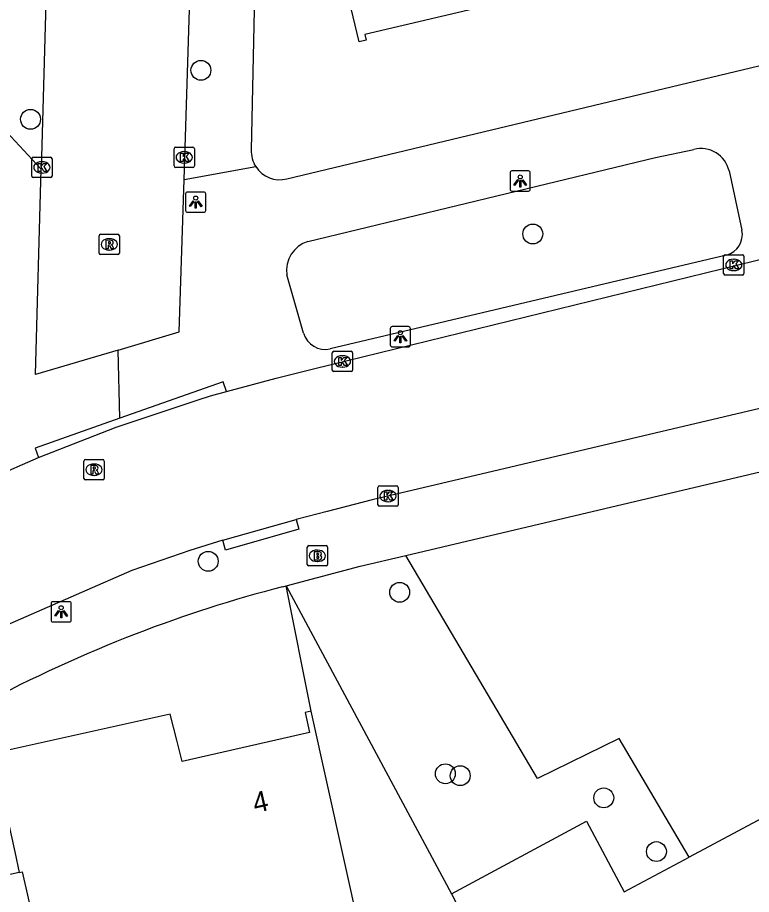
# Model space of a CAD drawing. Extents: x 162026 to 163499, y 387297 to 388169.
# Drawn here: x 162958.12 to 162994.22, y 387577.55 to 387620.71 of the extents above; entities that cross this region are included whole.
import ezdxf

# ---------------------------------------------------------------- set-up
doc = ezdxf.new("R2010")
doc.units = 0
for name, color, linetype in [('IMGEO_Boom', 7, 'Continuous'), ('IMGEO_Brandkraan', 7, 'Continuous'), ('IMGEO_Groenvoorziening', 7, 'Continuous'), ('IMGEO_Kolk', 7, 'Continuous'), ('IMGEO_Lichtpunt', 7, 'Continuous'), ('IMGEO_Loofbos', 7, 'Continuous'), ('IMGEO_Pand', 7, 'Continuous'), ('IMGEO_Pand_nummerreeks', 7, 'Continuous'), ('IMGEO_Rijbaan_lokaal_open', 7, 'Continuous'), ('IMGEO_Rioolput', 7, 'Continuous'), ('IMGEO_Voetpad_open', 7, 'Continuous')]:
    doc.layers.add(name, color=color, linetype=linetype)

msp = doc.modelspace()

# ---------------------------------------------------------------- linework, layer by layer
at = {"layer": 'IMGEO_Boom'}
for centre in [(162967.136, 387618.112), (162958.753, 387615.7), (162983.464, 387610.056), (162967.495, 387593.945), (162976.913, 387592.419), (162979.162, 387583.485), (162979.893, 387583.392), (162986.954, 387582.299), (162989.545, 387579.655)]:
    msp.add_circle(centre, 0.489, dxfattribs=at)
at = {"layer": 'IMGEO_Brandkraan'}
for p, q in [((162972.365, 387593.788), (162972.365, 387594.64)), ((162972.44, 387594.714), (162973.292, 387594.714)), ((162972.853, 387594.494), (162972.878, 387594.494)), ((162973.366, 387594.64), (162973.366, 387593.788)), ((162973.292, 387593.714), (162972.44, 387593.714)), ((162972.876, 387593.934), (162972.851, 387593.934))]:
    msp.add_line(p, q, dxfattribs=at)
for points in [[(162972.365, 387593.788), (162972.365, 387594.64)], [(162972.44, 387594.714), (162973.292, 387594.714)], [(162973.366, 387594.64), (162973.366, 387593.788)], [(162972.713, 387594.414), (162972.713, 387594.014), (162972.926, 387594.014)], [(162972.944, 387594.414), (162972.713, 387594.414)], [(162972.892, 387594.333), (162972.838, 387594.333), (162972.838, 387594.257)], [(162972.838, 387594.257), (162972.891, 387594.257)], [(162972.9, 387594.181), (162972.838, 387594.181), (162972.838, 387594.1)], [(162972.838, 387594.1), (162972.9, 387594.1)], [(162973.292, 387593.714), (162972.44, 387593.714)]]:
    msp.add_lwpolyline(points, dxfattribs=at)
for centre, radius, start, end in [((162972.442, 387594.638), 0.0765, 91.552, 178.448), ((162972.442, 387594.638), 0.0765, 91.552, 178.448), ((162973.29, 387594.638), 0.0765, 1.552, 88.448), ((162973.29, 387594.638), 0.0765, 1.552, 88.448), ((162972.893, 387594.295), 0.0379, 267.8285, 90.9355), ((162972.901, 387594.14), 0.0404, 269.8759, 90.5077), ((162972.948, 387594.269), 0.145, 59.4692, 91.5367), ((162972.973, 387594.316), 0.0922, 285.5137, 58.1501), ((162972.978, 387594.124), 0.105, 301.3115, 78.989), ((162972.442, 387593.79), 0.0765, 181.552, 268.448), ((162972.442, 387593.79), 0.0765, 181.552, 268.448), ((162972.932, 387594.265), 0.251, 268.6676, 293.5347), ((162973.29, 387593.79), 0.0765, 271.552, 358.448), ((162973.29, 387593.79), 0.0765, 271.552, 358.448)]:
    msp.add_arc(centre, radius, start, end, dxfattribs=at)
for centre, major_axis, ratio, start_param, end_param in [((162972.852, 387594.214), (-0.387, 0.002), 0.722429, 4.712389, 7.853982), ((162972.877, 387594.214), (-0.39, 0.002), 0.717154, 1.570796, 4.712389)]:
    msp.add_ellipse(centre, major_axis=major_axis, ratio=ratio, start_param=start_param, end_param=end_param, dxfattribs=at)
at = {"layer": 'IMGEO_Groenvoorziening'}
msp.add_lwpolyline([(162991.152, 387579.38), (162987.71, 387585.224), (162983.701, 387583.252), (162977.218, 387594.228)], dxfattribs=at)
at = {"layer": 'IMGEO_Kolk'}
for p, q in [((162965.813, 387613.403), (162965.813, 387614.255)), ((162965.888, 387614.329), (162966.74, 387614.329)), ((162966.301, 387614.109), (162966.326, 387614.109)), ((162966.814, 387614.255), (162966.814, 387613.403)), ((162958.811, 387612.906), (162958.811, 387613.758)), ((162958.886, 387613.832), (162959.738, 387613.832)), ((162959.299, 387613.612), (162959.324, 387613.612)), ((162959.812, 387613.758), (162959.812, 387612.906)), ((162966.324, 387613.549), (162966.299, 387613.549)), ((162959.322, 387613.052), (162959.297, 387613.052)), ((162966.74, 387613.329), (162965.888, 387613.329)), ((162959.738, 387612.832), (162958.886, 387612.832)), ((162992.852, 387608.107), (162992.852, 387608.959)), ((162992.927, 387609.033), (162993.779, 387609.033)), ((162993.34, 387608.813), (162993.365, 387608.813)), ((162993.853, 387608.959), (162993.853, 387608.107)), ((162993.779, 387608.033), (162992.927, 387608.033)), ((162993.363, 387608.253), (162993.338, 387608.253)), ((162973.599, 387603.356), (162973.599, 387604.208)), ((162973.674, 387604.282), (162974.526, 387604.282)), ((162974.087, 387604.062), (162974.112, 387604.062)), ((162974.6, 387604.208), (162974.6, 387603.356)), ((162974.526, 387603.282), (162973.674, 387603.282)), ((162974.11, 387603.502), (162974.085, 387603.502)), ((162975.843, 387596.731), (162975.843, 387597.583)), ((162975.918, 387597.657), (162976.77, 387597.657)), ((162976.844, 387597.583), (162976.844, 387596.731)), ((162976.331, 387597.437), (162976.356, 387597.437)), ((162976.77, 387596.657), (162975.918, 387596.657)), ((162976.354, 387596.877), (162976.329, 387596.877))]:
    msp.add_line(p, q, dxfattribs=at)
for points in [[(162965.813, 387613.403), (162965.813, 387614.255)], [(162965.888, 387614.329), (162966.74, 387614.329)], [(162966.134, 387614.029), (162966.257, 387614.029), (162966.257, 387613.878), (162966.387, 387614.029), (162966.551, 387614.029), (162966.405, 387613.878), (162966.558, 387613.629), (162966.406, 387613.629), (162966.321, 387613.793), (162966.257, 387613.726), (162966.257, 387613.629), (162966.134, 387613.629), (162966.134, 387614.029)], [(162966.814, 387614.255), (162966.814, 387613.403)], [(162958.811, 387612.906), (162958.811, 387613.758)], [(162958.886, 387613.832), (162959.738, 387613.832)], [(162959.132, 387613.532), (162959.255, 387613.532), (162959.255, 387613.381), (162959.385, 387613.532), (162959.549, 387613.532), (162959.403, 387613.381), (162959.556, 387613.132), (162959.404, 387613.132), (162959.319, 387613.296), (162959.255, 387613.229), (162959.255, 387613.132), (162959.132, 387613.132), (162959.132, 387613.532)], [(162959.812, 387613.758), (162959.812, 387612.906)], [(162966.74, 387613.329), (162965.888, 387613.329)], [(162959.738, 387612.832), (162958.886, 387612.832)], [(162992.852, 387608.107), (162992.852, 387608.959)], [(162992.927, 387609.033), (162993.779, 387609.033)], [(162993.173, 387608.733), (162993.296, 387608.733), (162993.296, 387608.582), (162993.426, 387608.733), (162993.59, 387608.733), (162993.444, 387608.582), (162993.597, 387608.333), (162993.445, 387608.333), (162993.36, 387608.497), (162993.296, 387608.43), (162993.296, 387608.333), (162993.173, 387608.333), (162993.173, 387608.733)], [(162993.853, 387608.959), (162993.853, 387608.107)], [(162993.779, 387608.033), (162992.927, 387608.033)], [(162973.599, 387603.356), (162973.599, 387604.208)], [(162973.674, 387604.282), (162974.526, 387604.282)], [(162973.92, 387603.982), (162974.043, 387603.982), (162974.043, 387603.831), (162974.173, 387603.982), (162974.337, 387603.982), (162974.191, 387603.831), (162974.344, 387603.582), (162974.192, 387603.582), (162974.107, 387603.746), (162974.043, 387603.679), (162974.043, 387603.582), (162973.92, 387603.582), (162973.92, 387603.982)], [(162974.6, 387604.208), (162974.6, 387603.356)], [(162974.526, 387603.282), (162973.674, 387603.282)], [(162975.843, 387596.731), (162975.843, 387597.583)], [(162975.918, 387597.657), (162976.77, 387597.657)], [(162976.844, 387597.583), (162976.844, 387596.731)], [(162976.164, 387597.357), (162976.287, 387597.357), (162976.287, 387597.206), (162976.417, 387597.357), (162976.581, 387597.357), (162976.435, 387597.206), (162976.588, 387596.957), (162976.436, 387596.957), (162976.351, 387597.121), (162976.287, 387597.054), (162976.287, 387596.957), (162976.164, 387596.957), (162976.164, 387597.357)], [(162976.77, 387596.657), (162975.918, 387596.657)]]:
    msp.add_lwpolyline(points, dxfattribs=at)
for centre, start, end in [((162965.89, 387614.253), 91.552, 178.448), ((162965.89, 387614.253), 91.552, 178.448), ((162966.738, 387614.253), 1.552, 88.448), ((162966.738, 387614.253), 1.552, 88.448), ((162958.888, 387613.756), 91.552, 178.448), ((162958.888, 387613.756), 91.552, 178.448), ((162959.736, 387613.756), 1.552, 88.448), ((162959.736, 387613.756), 1.552, 88.448), ((162965.89, 387613.405), 181.552, 268.448), ((162965.89, 387613.405), 181.552, 268.448), ((162966.738, 387613.405), 271.552, 358.448), ((162966.738, 387613.405), 271.552, 358.448), ((162958.888, 387612.908), 181.552, 268.448), ((162958.888, 387612.908), 181.552, 268.448), ((162959.736, 387612.908), 271.552, 358.448), ((162959.736, 387612.908), 271.552, 358.448), ((162992.929, 387608.957), 91.552, 178.448), ((162992.929, 387608.957), 91.552, 178.448), ((162993.777, 387608.957), 1.552, 88.448), ((162993.777, 387608.957), 1.552, 88.448), ((162992.929, 387608.109), 181.552, 268.448), ((162992.929, 387608.109), 181.552, 268.448), ((162993.777, 387608.109), 271.552, 358.448), ((162993.777, 387608.109), 271.552, 358.448), ((162973.676, 387604.206), 91.552, 178.448), ((162973.676, 387604.206), 91.552, 178.448), ((162974.524, 387604.206), 1.552, 88.448), ((162974.524, 387604.206), 1.552, 88.448), ((162973.676, 387603.358), 181.552, 268.448), ((162973.676, 387603.358), 181.552, 268.448), ((162974.524, 387603.358), 271.552, 358.448), ((162974.524, 387603.358), 271.552, 358.448), ((162975.92, 387597.581), 91.552, 178.448), ((162975.92, 387597.581), 91.552, 178.448), ((162976.768, 387597.581), 1.552, 88.448), ((162976.768, 387597.581), 1.552, 88.448), ((162975.92, 387596.733), 181.552, 268.448), ((162975.92, 387596.733), 181.552, 268.448), ((162976.768, 387596.733), 271.552, 358.448), ((162976.768, 387596.733), 271.552, 358.448)]:
    msp.add_arc(centre, 0.0765, start, end, dxfattribs=at)
for centre, major_axis, ratio, start_param, end_param in [((162966.3, 387613.829), (-0.387, 0.002), 0.722429, 4.712389, 7.853982), ((162966.325, 387613.829), (-0.39, 0.002), 0.717154, 1.570796, 4.712389), ((162959.298, 387613.332), (-0.387, 0.002), 0.722429, 4.712389, 7.853982), ((162959.323, 387613.332), (-0.39, 0.002), 0.717154, 1.570796, 4.712389), ((162993.339, 387608.533), (-0.387, 0.002), 0.722429, 4.712389, 7.853982), ((162993.364, 387608.533), (-0.39, 0.002), 0.717154, 1.570796, 4.712389), ((162974.086, 387603.782), (-0.387, 0.002), 0.722429, 4.712389, 7.853982), ((162974.111, 387603.782), (-0.39, 0.002), 0.717154, 1.570796, 4.712389), ((162976.33, 387597.157), (-0.387, 0.002), 0.722429, 4.712389, 7.853982), ((162976.355, 387597.157), (-0.39, 0.002), 0.717154, 1.570796, 4.712389)]:
    msp.add_ellipse(centre, major_axis=major_axis, ratio=ratio, start_param=start_param, end_param=end_param, dxfattribs=at)
at = {"layer": 'IMGEO_Lichtpunt'}
for p, q in [((162982.345, 387613.066), (162982.345, 387612.259)), ((162982.345, 387613.066), (162982.345, 387612.259)), ((162983.247, 387613.161), (162982.439, 387613.161)), ((162983.247, 387613.161), (162982.439, 387613.161)), ((162983.341, 387612.259), (162983.341, 387613.066)), ((162983.341, 387612.259), (162983.341, 387613.066)), ((162966.38, 387612.027), (162966.38, 387611.22)), ((162966.38, 387612.027), (162966.38, 387611.22)), ((162967.282, 387612.122), (162966.474, 387612.122)), ((162967.282, 387612.122), (162966.474, 387612.122)), ((162967.376, 387611.22), (162967.376, 387612.027)), ((162967.376, 387611.22), (162967.376, 387612.027)), ((162982.439, 387612.165), (162983.247, 387612.165)), ((162982.439, 387612.165), (162983.247, 387612.165)), ((162966.474, 387611.126), (162967.282, 387611.126)), ((162966.474, 387611.126), (162967.282, 387611.126)), ((162976.449, 387605.4), (162976.449, 387604.593)), ((162976.449, 387605.4), (162976.449, 387604.593)), ((162977.351, 387605.495), (162976.543, 387605.495)), ((162977.351, 387605.495), (162976.543, 387605.495)), ((162977.445, 387604.593), (162977.445, 387605.4)), ((162977.445, 387604.593), (162977.445, 387605.4)), ((162976.543, 387604.499), (162977.351, 387604.499)), ((162976.543, 387604.499), (162977.351, 387604.499)), ((162960.665, 387591.957), (162959.857, 387591.957)), ((162960.665, 387591.957), (162959.857, 387591.957)), ((162959.763, 387591.862), (162959.763, 387591.055)), ((162959.763, 387591.862), (162959.763, 387591.055)), ((162960.759, 387591.055), (162960.759, 387591.862)), ((162960.759, 387591.055), (162960.759, 387591.862)), ((162959.857, 387590.961), (162960.665, 387590.961)), ((162959.857, 387590.961), (162960.665, 387590.961))]:
    msp.add_line(p, q, dxfattribs=at)
for points in [[(162982.719, 387612.73), (162982.758, 387612.702), (162982.57, 387612.44), (162982.532, 387612.467), (162982.719, 387612.73)], [(162982.821, 387612.682), (162982.868, 387612.682), (162982.868, 387612.36), (162982.821, 387612.36), (162982.821, 387612.682)], [(162982.931, 387612.702), (162982.969, 387612.729), (162983.156, 387612.467), (162983.117, 387612.439), (162982.931, 387612.702)], [(162966.754, 387611.691), (162966.793, 387611.663), (162966.605, 387611.401), (162966.567, 387611.428), (162966.754, 387611.691)], [(162966.856, 387611.643), (162966.903, 387611.643), (162966.903, 387611.321), (162966.856, 387611.321), (162966.856, 387611.643)], [(162966.966, 387611.663), (162967.004, 387611.69), (162967.191, 387611.428), (162967.152, 387611.4), (162966.966, 387611.663)], [(162976.823, 387605.064), (162976.862, 387605.036), (162976.674, 387604.774), (162976.636, 387604.801), (162976.823, 387605.064)], [(162976.925, 387605.016), (162976.972, 387605.016), (162976.972, 387604.694), (162976.925, 387604.694), (162976.925, 387605.016)], [(162977.035, 387605.036), (162977.073, 387605.063), (162977.26, 387604.801), (162977.221, 387604.773), (162977.035, 387605.036)], [(162960.137, 387591.526), (162960.176, 387591.498), (162959.988, 387591.236), (162959.95, 387591.263), (162960.137, 387591.526)], [(162960.239, 387591.478), (162960.286, 387591.478), (162960.286, 387591.156), (162960.239, 387591.156), (162960.239, 387591.478)], [(162960.349, 387591.498), (162960.387, 387591.525), (162960.574, 387591.263), (162960.535, 387591.235), (162960.349, 387591.498)]]:
    msp.add_lwpolyline(points, dxfattribs=at)
for centre in [(162982.844, 387612.864), (162966.879, 387611.825), (162976.948, 387605.198), (162960.262, 387591.66)]:
    msp.add_circle(centre, 0.0994, dxfattribs=at)
for centre, start, end in [((162982.439, 387613.066), 90, 180), ((162982.439, 387613.066), 90, 180), ((162983.247, 387613.066), 0, 90), ((162983.247, 387613.066), 0, 90), ((162982.439, 387612.259), 180, 270), ((162982.439, 387612.259), 180, 270), ((162983.247, 387612.259), 270, 0), ((162983.247, 387612.259), 270, 360), ((162966.474, 387612.027), 90, 180), ((162966.474, 387612.027), 90, 180), ((162967.282, 387612.027), 0, 90), ((162967.282, 387612.027), 0, 90), ((162966.474, 387611.22), 180, 270), ((162966.474, 387611.22), 180, 270), ((162967.282, 387611.22), 270, 0), ((162967.282, 387611.22), 270, 360), ((162976.543, 387605.4), 90, 180), ((162976.543, 387605.4), 90, 180), ((162977.351, 387605.4), 0, 90), ((162977.351, 387605.4), 0, 90), ((162976.543, 387604.593), 180, 270), ((162976.543, 387604.593), 180, 270), ((162977.351, 387604.593), 270, 0), ((162977.351, 387604.593), 270, 360), ((162959.857, 387591.862), 90, 180), ((162959.857, 387591.862), 90, 180), ((162960.665, 387591.862), 0, 90), ((162960.665, 387591.862), 0, 90), ((162959.857, 387591.055), 180, 270), ((162959.857, 387591.055), 180, 270), ((162960.665, 387591.055), 270, 0), ((162960.665, 387591.055), 270, 360)]:
    msp.add_arc(centre, 0.0946, start, end, dxfattribs=at)
at = {"layer": 'IMGEO_Loofbos'}
for points in [[(162971.326, 387592.737), (162979.472, 387577.568)], [(162972.568, 387586.564), (162971.326, 387592.737)]]:
    msp.add_lwpolyline(points, dxfattribs=at)
at = {"layer": 'IMGEO_Pand'}
for points in [[(162980.852, 387621.211), (162975.208, 387619.867), (162975.271, 387619.604), (162974.914, 387619.519), (162974.112, 387622.885), (162969.779, 387621.853)], [(162972.568, 387586.564), (162972.261, 387586.509), (162972.481, 387585.514), (162966.214, 387584.091), (162965.948, 387585.145), (162965.626, 387586.417), (162956.902, 387584.491), (162957.975, 387579.641), (162958.199, 387578.63)], [(162974.968, 387575.687), (162972.568, 387586.564)], [(162958.199, 387578.63), (162954.93, 387577.914), (162954.717, 387578.947), (162954.447, 387580.252), (162945.815, 387578.316), (162949.964, 387559.705), (162953.946, 387560.588), (162952.79, 387565.827), (162956.95, 387566.746), (162956.684, 387567.952), (162960.59, 387568.815)], [(162958.199, 387578.63), (162958.339, 387578.661), (162960.59, 387568.815)]]:
    msp.add_lwpolyline(points, dxfattribs=at)
at = {"layer": 'IMGEO_Rijbaan_lokaal_open'}
for points in [[(163084.55, 387622.71), (163000, 387602.721), (162975.567, 387596.973), (162973.349, 387596.403), (162971.823, 387596.007)], [(162968.391, 387602.305), (162970.84, 387602.963), (162972.68, 387603.425), (163000, 387610.111), (163048.502, 387621.606)], [(162959.149, 387599.05), (162962.966, 387600.543), (162967.046, 387601.902), (162967.614, 387602.082), (162968.391, 387602.305)], [(162936.637, 387588.391), (162945.836, 387592.871), (162951.709, 387595.737), (162956.89, 387598.067), (162959.149, 387599.05)], [(162968.21, 387594.978), (162971.823, 387596.007)], [(162968.21, 387594.978), (162966.584, 387594.472), (162963.744, 387593.494), (162956.286, 387590.244), (162940.354, 387582.537), (162939.707, 387582.249), (162939.599, 387582.189)]]:
    msp.add_lwpolyline(points, dxfattribs=at)
at = {"layer": 'IMGEO_Rioolput'}
for p, q in [((162962.202, 387610.044), (162963.054, 387610.044)), ((162962.127, 387609.118), (162962.127, 387609.97)), ((162962.615, 387609.824), (162962.64, 387609.824)), ((162963.128, 387609.97), (162963.128, 387609.118)), ((162962.638, 387609.264), (162962.613, 387609.264)), ((162963.054, 387609.044), (162962.202, 387609.044)), ((162961.379, 387598.028), (162961.379, 387598.88)), ((162961.454, 387598.954), (162962.306, 387598.954)), ((162962.38, 387598.88), (162962.38, 387598.028)), ((162961.867, 387598.734), (162961.892, 387598.734)), ((162962.306, 387597.954), (162961.454, 387597.954)), ((162961.89, 387598.174), (162961.865, 387598.174))]:
    msp.add_line(p, q, dxfattribs=at)
for points in [[(162962.202, 387610.044), (162963.054, 387610.044)], [(162962.127, 387609.118), (162962.127, 387609.97)], [(162962.716, 387609.742), (162962.464, 387609.744), (162962.464, 387609.344)], [(162962.642, 387609.663), (162962.588, 387609.663), (162962.588, 387609.582)], [(162963.128, 387609.97), (162963.128, 387609.118)], [(162962.464, 387609.344), (162962.588, 387609.344), (162962.588, 387609.506), (162962.599, 387609.506)], [(162962.588, 387609.582), (162962.64, 387609.582)], [(162962.646, 387609.477), (162962.717, 387609.344), (162962.857, 387609.344), (162962.792, 387609.47)], [(162963.054, 387609.044), (162962.202, 387609.044)], [(162961.379, 387598.028), (162961.379, 387598.88)], [(162961.454, 387598.954), (162962.306, 387598.954)], [(162962.38, 387598.88), (162962.38, 387598.028)], [(162961.968, 387598.652), (162961.716, 387598.654), (162961.716, 387598.254)], [(162961.716, 387598.254), (162961.84, 387598.254), (162961.84, 387598.416), (162961.851, 387598.416)], [(162961.894, 387598.573), (162961.84, 387598.573), (162961.84, 387598.492)], [(162961.84, 387598.492), (162961.892, 387598.492)], [(162961.898, 387598.387), (162961.969, 387598.254), (162962.109, 387598.254), (162962.044, 387598.38)], [(162962.306, 387597.954), (162961.454, 387597.954)]]:
    msp.add_lwpolyline(points, dxfattribs=at)
for centre, radius, start, end in [((162962.204, 387609.968), 0.0765, 91.552, 178.448), ((162962.204, 387609.968), 0.0765, 91.552, 178.448), ((162963.052, 387609.968), 0.0765, 1.552, 88.448), ((162963.052, 387609.968), 0.0765, 1.552, 88.448), ((162962.648, 387609.567), 0.0964, 77.0061, 93.1865), ((162962.662, 387609.624), 0.0378, 276.6634, 79.6772), ((162962.715, 387609.632), 0.109, 350.3612, 89.416), ((162962.713, 387609.632), 0.112, 277.5842, 350.9817), ((162962.598, 387609.453), 0.0533, 26.0293, 88.6989), ((162962.624, 387609.771), 0.19, 274.7715, 282.9687), ((162962.697, 387609.417), 0.108, 29.5134, 73.7905), ((162962.204, 387609.12), 0.0765, 181.552, 268.448), ((162962.204, 387609.12), 0.0765, 181.552, 268.448), ((162963.052, 387609.12), 0.0765, 271.552, 358.448), ((162963.052, 387609.12), 0.0765, 271.552, 358.448), ((162961.456, 387598.878), 0.0765, 91.552, 178.448), ((162961.456, 387598.878), 0.0765, 91.552, 178.448), ((162962.304, 387598.878), 0.0765, 1.552, 88.448), ((162962.304, 387598.878), 0.0765, 1.552, 88.448), ((162961.85, 387598.363), 0.0533, 26.0293, 88.6989), ((162961.876, 387598.681), 0.19, 274.7715, 282.9687), ((162961.9, 387598.477), 0.0964, 77.0061, 93.1865), ((162961.914, 387598.534), 0.0378, 276.6634, 79.6772), ((162961.967, 387598.542), 0.109, 350.3612, 89.416), ((162961.965, 387598.542), 0.112, 277.5842, 350.9817), ((162961.949, 387598.327), 0.108, 29.5134, 73.7905), ((162961.456, 387598.03), 0.0765, 181.552, 268.448), ((162961.456, 387598.03), 0.0765, 181.552, 268.448), ((162962.304, 387598.03), 0.0765, 271.552, 358.448), ((162962.304, 387598.03), 0.0765, 271.552, 358.448)]:
    msp.add_arc(centre, radius, start, end, dxfattribs=at)
for centre, major_axis, ratio, start_param, end_param in [((162962.614, 387609.544), (-0.387, 0.002), 0.722429, 4.712389, 7.853982), ((162962.639, 387609.544), (-0.39, 0.002), 0.717154, 1.570796, 4.712389), ((162961.866, 387598.454), (-0.387, 0.002), 0.722429, 4.712389, 7.853982), ((162961.891, 387598.454), (-0.39, 0.002), 0.717154, 1.570796, 4.712389)]:
    msp.add_ellipse(centre, major_axis=major_axis, ratio=ratio, start_param=start_param, end_param=end_param, dxfattribs=at)
at = {"layer": 'IMGEO_Voetpad_open'}
for points in [[(162961.522, 387693.617), (162959.276, 387613.243)], [(162966.307, 387612.731), (162967.032, 387635.81)], [(162971.37, 387612.772), (163000, 387619.628), (163023.347, 387625.219)], [(162969.779, 387621.853), (162969.614, 387614.193)], [(162959.276, 387613.243), (162956.482, 387616.236)], [(162972.404, 387609.681), (162989.499, 387613.814), (162991.391, 387614.216)], [(162963.058, 387604.345), (162958.994, 387603.145), (162959.276, 387613.243)], [(162966.307, 387612.731), (162969.833, 387613.372)], [(162993.12, 387613.166), (162993.75, 387610.239)], [(162963.058, 387604.345), (162966.071, 387605.235), (162966.307, 387612.731)], [(162992.993, 387609.018), (162973.492, 387604.402)], [(162972.187, 387605.172), (162971.363, 387608.042)], [(162977.218, 387594.228), (162979.926, 387594.864), (163000, 387599.604), (163021.616, 387604.708)], [(162963.154, 387600.99), (162963.058, 387604.345)], [(162968.391, 387602.305), (162968.223, 387602.775), (162963.154, 387600.99)], [(162963.154, 387600.99), (162958.981, 387599.52), (162959.149, 387599.05)], [(162971.823, 387596.007), (162971.959, 387595.527), (162968.346, 387594.498), (162968.21, 387594.978)], [(162971.326, 387592.737), (162972.872, 387593.155), (162974.968, 387593.7), (162977.218, 387594.228)], [(162971.158, 387592.692), (162971.326, 387592.737)], [(162997.383, 387582.715), (162991.152, 387579.38)], [(162979.472, 387577.568), (162986.098, 387581.154), (162987.952, 387577.667), (162991.152, 387579.38)], [(162979.472, 387577.568), (162981.345, 387573.956)]]:
    msp.add_lwpolyline(points, dxfattribs=at)
for centre, radius, start, end in [((162971.021, 387614.129), 1.408, 177.3788, 212.4927), ((162991.743, 387612.848), 1.413, 13.0172, 104.4432), ((162971.014, 387614.128), 1.402, 212.6373, 284.7142), ((162992.727, 387610.028), 1.045, 284.7609, 11.6426), ((162972.817, 387608.268), 1.472, 106.3081, 188.8491), ((162973.246, 387605.476), 1.101, 196.0005, 282.9151), ((162987.613, 387529.166), 65.623, 104.52215, 111.13108), ((162989.128, 387525.448), 69.637, 111.19062, 118.05339)]:
    msp.add_arc(centre, radius, start, end, dxfattribs=at)

# ---------------------------------------------------------------- texts
at = {"layer": 'IMGEO_Pand_nummerreeks'}
msp.add_text('4', height=1, rotation=12.7928, dxfattribs=at).set_placement((162969.806, 387581.542))

doc.saveas('drawing.dxf')
